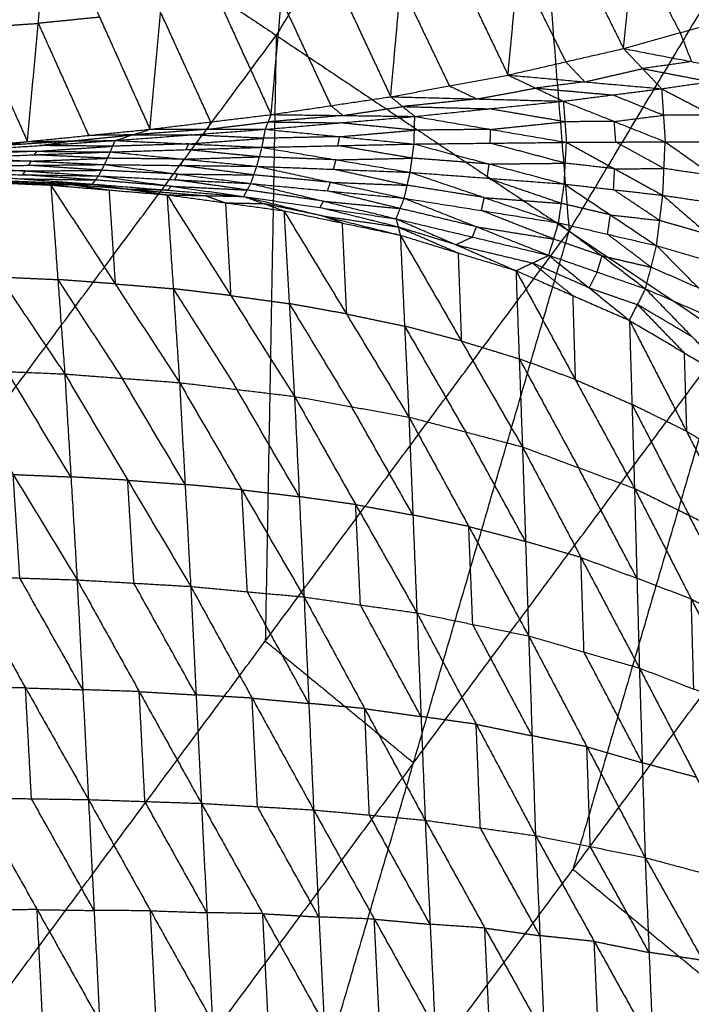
# Model space of a CAD drawing. Header units: millimetres. Extents: x -106 to 110, y -96 to 120.
# Tile 648 of 656: x 69.45 to 75.06, y -42.76 to -34.53. Entities that reach past the tile are written whole.
import ezdxf

# ---------------------------------------------------------------- set-up
doc = ezdxf.new("R2010")
doc.units = ezdxf.units.MM
doc.header["$MEASUREMENT"] = 0
doc.layers.add('Default', color=7, linetype='Continuous', true_color=0x000000)

msp = doc.modelspace()

# ---------------------------------------------------------------- linework, layer by layer
at = {"layer": 'Default'}
for points in [[(73.2298, -26.2144, 5.5886), (73.6345, -31.2575, 6.2709), (74.0392, -36.3005, 6.9532)], [(74.0392, -36.3005, 6.9532), (76.2303, -32.645, 6.9532), (78.4213, -28.9894, 6.9532)], [(73.6345, -31.2575, 6.2709), (72.6132, -32.9614, 6.2709), (71.5919, -34.6653, 6.2709)], [(69.1447, -33.0301, 5.5886), (71.5919, -34.6653, 6.2709), (74.0392, -36.3005, 6.9532)], [(74.4942, -34.7752, 3.9551), (74.5806, -33.902, 3.0251), (74.667, -33.0287, 2.0951)], [(73.5288, -34.9967, 3.7494), (73.6142, -34.0871, 2.7819), (73.6996, -33.1776, 1.8143)], [(73.6996, -33.1776, 1.8143), (74.0969, -33.9764, 2.8847), (74.4942, -34.7752, 3.9551)], [(72.5482, -35.1779, 3.5416), (72.6327, -34.2405, 2.5436), (72.7172, -33.3031, 1.5457)], [(72.7172, -33.3031, 1.5457), (73.123, -34.1499, 2.6475), (73.5288, -34.9967, 3.7494)], [(71.5489, -35.3269, 3.3331), (71.6351, -34.3683, 2.3122), (71.7213, -33.4097, 1.2914)], [(71.7213, -33.4097, 1.2914), (72.1348, -34.2938, 2.4165), (72.5482, -35.1779, 3.5416)], [(70.5365, -35.4496, 3.1269), (70.6248, -34.4748, 2.0898), (70.7131, -33.5, 1.0526)], [(70.7131, -33.5, 1.0526), (71.131, -34.4134, 2.1929), (71.5489, -35.3269, 3.3331)], [(69.5119, -35.5521, 2.9246), (69.6031, -34.5649, 1.8774), (69.6943, -33.5778, 0.8303)], [(69.6943, -33.5778, 0.8303), (70.1154, -34.5137, 1.9786), (70.5365, -35.4496, 3.1269)], [(68.6679, -33.6458, 0.6243), (69.0899, -34.5989, 1.7744), (69.5119, -35.5521, 2.9246)], [(74.5806, -33.902, 3.0251), (74.7739, -34.2723, 3.5404), (74.9672, -34.6426, 4.0558)], [(73.6142, -34.0871, 2.7819), (73.8129, -34.4865, 3.317), (74.0115, -34.886, 3.8522)], [(72.6327, -34.2405, 2.5436), (72.8356, -34.6639, 3.0946), (73.0385, -35.0873, 3.6455)], [(71.6351, -34.3683, 2.3122), (71.8418, -34.8103, 2.8748), (72.0485, -35.2524, 3.4373)], [(70.1154, -34.5137, 1.9786), (69.8593, -34.5393, 1.928), (69.6031, -34.5649, 1.8774)], [(70.6248, -34.4748, 2.0898), (70.8338, -34.9315, 2.6599), (71.0427, -35.3882, 3.23)], [(74.4942, -34.7752, 3.9551), (74.9672, -34.6426, 4.0558), (75.4402, -34.5101, 4.1564)], [(69.0899, -34.5989, 1.7744), (69.3465, -34.5819, 1.8259), (69.6031, -34.5649, 1.8774)], [(69.6031, -34.5649, 1.8774), (69.8137, -35.0329, 2.4516), (70.0242, -35.5009, 3.0257)], [(69.0531, -38.0885, 6.2709), (70.3225, -36.3769, 6.2709), (71.5919, -34.6653, 6.2709)], [(71.5919, -34.6653, 6.2709), (71.5462, -37.1945, 6.612), (71.5004, -39.7238, 6.9532)], [(74.9672, -34.6426, 4.0558), (75.0147, -34.7636, 3.9662), (75.0622, -34.8845, 3.8766)], [(73.5288, -34.9967, 3.7494), (74.0115, -34.886, 3.8522), (74.4942, -34.7752, 3.9551)], [(74.4942, -34.7752, 3.9551), (74.6532, -34.9429, 3.8204), (74.8121, -35.1107, 3.6857)], [(74.4942, -34.7752, 3.9551), (75.0622, -34.8845, 3.8766), (75.6302, -34.9938, 3.7981)], [(74.0115, -34.886, 3.8522), (74.091, -34.9698, 3.7849), (74.1705, -35.0537, 3.7175)], [(74.1705, -35.0537, 3.7175), (74.4118, -34.9983, 3.769), (74.6532, -34.9429, 3.8204)], [(75.0622, -34.8845, 3.8766), (74.8577, -34.9137, 3.8485), (74.6532, -34.9429, 3.8204)], [(74.6532, -34.9429, 3.8204), (74.9372, -34.9976, 3.7811), (75.2212, -35.0522, 3.7419)], [(72.5482, -35.1779, 3.5416), (73.0385, -35.0873, 3.6455), (73.5288, -34.9967, 3.7494)], [(73.5288, -34.9967, 3.7494), (73.7601, -35.1058, 3.659), (73.9913, -35.2148, 3.5686)], [(73.5288, -34.9967, 3.7494), (74.1705, -35.0537, 3.7175), (74.8121, -35.1107, 3.6857)], [(74.8121, -35.1107, 3.6857), (75.2212, -35.0522, 3.7419), (75.6302, -34.9938, 3.7981)], [(73.0385, -35.0873, 3.6455), (73.1541, -35.1418, 3.6003), (73.2698, -35.1964, 3.5551)], [(73.2698, -35.1964, 3.5551), (73.5149, -35.1511, 3.6071), (73.7601, -35.1058, 3.659)], [(74.1705, -35.0537, 3.7175), (73.9653, -35.0797, 3.6883), (73.7601, -35.1058, 3.659)], [(73.7601, -35.1058, 3.659), (74.0809, -35.1343, 3.6431), (74.4017, -35.1628, 3.6272)], [(73.9913, -35.2148, 3.5686), (74.4017, -35.1628, 3.6272), (74.8121, -35.1107, 3.6857)], [(74.8121, -35.1107, 3.6857), (74.8271, -35.3323, 3.6052), (74.842, -35.5539, 3.5247)], [(74.8121, -35.1107, 3.6857), (75.24, -35.3333, 3.6507), (75.6679, -35.5558, 3.6158)], [(71.5489, -35.3269, 3.3331), (72.0485, -35.2524, 3.4373), (72.5482, -35.1779, 3.5416)], [(72.5482, -35.1779, 3.5416), (72.6488, -35.2599, 3.464), (72.7495, -35.342, 3.3863)], [(72.5482, -35.1779, 3.5416), (73.2698, -35.1964, 3.5551), (73.9913, -35.2148, 3.5686)], [(74.8271, -35.3323, 3.6052), (74.6144, -35.2475, 3.6162), (74.4017, -35.1628, 3.6272)], [(72.0485, -35.2524, 3.4373), (72.0989, -35.2934, 3.3985), (72.1492, -35.3344, 3.3597)], [(72.1492, -35.3344, 3.3597), (72.399, -35.2972, 3.4118), (72.6488, -35.2599, 3.464)], [(73.2698, -35.1964, 3.5551), (72.9593, -35.2282, 3.5095), (72.6488, -35.2599, 3.464)], [(72.6488, -35.2599, 3.464), (73.0096, -35.2692, 3.4707), (73.3704, -35.2784, 3.4775)], [(72.7495, -35.342, 3.3863), (73.3704, -35.2784, 3.4775), (73.9913, -35.2148, 3.5686)], [(73.9913, -35.2148, 3.5686), (74.004, -35.3867, 3.4992), (74.0167, -35.5586, 3.4297)], [(73.9913, -35.2148, 3.5686), (74.4167, -35.3843, 3.5467), (74.842, -35.5539, 3.5247)], [(70.5365, -35.4496, 3.1269), (71.0427, -35.3882, 3.23), (71.5489, -35.3269, 3.3331)], [(71.5007, -35.4497, 3.1937), (71.5248, -35.3883, 3.2634), (71.5489, -35.3269, 3.3331)], [(71.5007, -35.4497, 3.1937), (72.1251, -35.3958, 3.29), (72.7495, -35.342, 3.3863)], [(72.1492, -35.3344, 3.3597), (71.837, -35.3614, 3.3116), (71.5248, -35.3883, 3.2634)], [(71.5489, -35.3269, 3.3331), (72.1492, -35.3344, 3.3597), (72.7495, -35.342, 3.3863)], [(72.7433, -35.5726, 3.2761), (72.7464, -35.4573, 3.3312), (72.7495, -35.342, 3.3863)], [(72.7495, -35.342, 3.3863), (73.3831, -35.4503, 3.408), (74.0167, -35.5586, 3.4297)], [(74.004, -35.3867, 3.4992), (73.6872, -35.3326, 3.4883), (73.3704, -35.2784, 3.4775)], [(74.4167, -35.3843, 3.5467), (74.6219, -35.3583, 3.576), (74.8271, -35.3323, 3.6052)], [(75.24, -35.3333, 3.6507), (75.0335, -35.3328, 3.628), (74.8271, -35.3323, 3.6052)], [(71.0427, -35.3882, 3.23), (71.0307, -35.4189, 3.1951), (71.0186, -35.4496, 3.1603)], [(71.0186, -35.4496, 3.1603), (71.2717, -35.4189, 3.2119), (71.5248, -35.3883, 3.2634)], [(71.5248, -35.3883, 3.2634), (71.825, -35.392, 3.2767), (72.1251, -35.3958, 3.29)], [(72.7464, -35.4573, 3.3312), (72.4358, -35.4266, 3.3106), (72.1251, -35.3958, 3.29)], [(73.3831, -35.4503, 3.408), (73.6936, -35.4185, 3.4536), (74.004, -35.3867, 3.4992)], [(74.4167, -35.3843, 3.5467), (74.2104, -35.3855, 3.5229), (74.004, -35.3867, 3.4992)], [(74.4294, -35.5563, 3.4772), (74.423, -35.4703, 3.512), (74.4167, -35.3843, 3.5467)], [(69.5119, -35.5521, 2.9246), (70.0242, -35.5009, 3.0257), (70.5365, -35.4496, 3.1269)], [(69.8783, -35.5478, 2.9582), (70.1345, -35.5221, 3.0088), (70.3906, -35.4965, 3.0593)], [(70.3906, -35.4965, 3.0593), (70.2074, -35.4987, 3.0425), (70.0242, -35.5009, 3.0257)], [(70.2447, -35.5434, 2.9918), (70.3906, -35.4965, 3.0593), (70.5365, -35.4496, 3.1269)], [(70.2447, -35.5434, 2.9918), (70.8727, -35.4965, 3.0928), (71.5007, -35.4497, 3.1937)], [(71.0186, -35.4496, 3.1603), (70.7046, -35.4731, 3.1098), (70.3906, -35.4965, 3.0593)], [(70.3906, -35.4965, 3.0593), (70.6317, -35.4965, 3.076), (70.8727, -35.4965, 3.0928)], [(70.5365, -35.4496, 3.1269), (71.0186, -35.4496, 3.1603), (71.5007, -35.4497, 3.1937)], [(71.4867, -35.525, 3.1522), (71.1797, -35.5108, 3.1225), (70.8727, -35.4965, 3.0928)], [(71.4726, -35.6003, 3.1107), (71.4867, -35.525, 3.1522), (71.5007, -35.4497, 3.1937)], [(72.122, -35.5112, 3.2349), (71.8043, -35.5181, 3.1936), (71.4867, -35.525, 3.1522)], [(71.5007, -35.4497, 3.1937), (72.122, -35.5112, 3.2349), (72.7433, -35.5726, 3.2761)], [(72.108, -35.5865, 3.1934), (72.115, -35.5488, 3.2142), (72.122, -35.5112, 3.2349)], [(72.122, -35.5112, 3.2349), (72.4342, -35.4842, 3.2831), (72.7464, -35.4573, 3.3312)], [(73.3831, -35.4503, 3.408), (73.0648, -35.4538, 3.3696), (72.7464, -35.4573, 3.3312)], [(73.38, -35.5656, 3.3529), (73.3816, -35.508, 3.3805), (73.3831, -35.4503, 3.408)], [(68.4808, -35.6393, 2.7288), (68.9964, -35.5957, 2.8267), (69.5119, -35.5521, 2.9246)], [(68.9804, -35.6277, 2.7825), (69.6126, -35.5856, 2.8872), (70.2447, -35.5434, 2.9918)], [(68.9804, -35.6277, 2.7825), (69.2462, -35.5899, 2.8536), (69.5119, -35.5521, 2.9246)], [(69.8783, -35.5478, 2.9582), (69.5622, -35.5688, 2.9059), (69.2462, -35.5899, 2.8536)], [(69.5119, -35.5521, 2.9246), (69.8783, -35.5478, 2.9582), (70.2447, -35.5434, 2.9918)], [(69.5926, -35.6334, 2.8574), (69.9087, -35.6123, 2.9097), (70.2248, -35.5912, 2.962)], [(69.6126, -35.5856, 2.8872), (69.7454, -35.5667, 2.9227), (69.8783, -35.5478, 2.9582)], [(70.2248, -35.5912, 2.962), (69.9187, -35.5884, 2.9246), (69.6126, -35.5856, 2.8872)], [(70.2048, -35.6391, 2.9322), (70.2248, -35.5912, 2.962), (70.2447, -35.5434, 2.9918)], [(70.2048, -35.6391, 2.9322), (70.8387, -35.6197, 3.0214), (71.4726, -35.6003, 3.1107)], [(70.8587, -35.5719, 3.0513), (70.5417, -35.5816, 3.0066), (70.2248, -35.5912, 2.962)], [(70.2447, -35.5434, 2.9918), (70.8587, -35.5719, 3.0513), (71.4726, -35.6003, 3.1107)], [(70.8387, -35.6197, 3.0214), (70.8487, -35.5958, 3.0363), (70.8587, -35.5719, 3.0513)], [(70.8587, -35.5719, 3.0513), (71.1727, -35.5484, 3.1017), (71.4867, -35.525, 3.1522)], [(71.4295, -35.7588, 3.1026), (71.4511, -35.6796, 3.1067), (71.4726, -35.6003, 3.1107)], [(71.4726, -35.6003, 3.1107), (72.108, -35.5865, 3.1934), (72.7433, -35.5726, 3.2761)], [(71.4726, -35.6003, 3.1107), (72.0916, -35.7046, 3.1911), (72.7105, -35.8089, 3.2715)], [(72.7269, -35.6908, 3.2738), (72.4174, -35.6386, 3.2336), (72.108, -35.5865, 3.1934)], [(72.7105, -35.8089, 3.2715), (72.7269, -35.6908, 3.2738), (72.7433, -35.5726, 3.2761)], [(72.7433, -35.5726, 3.2761), (73.38, -35.5656, 3.3529), (74.0167, -35.5586, 3.4297)], [(72.7433, -35.5726, 3.2761), (73.371, -35.7397, 3.3549), (73.9987, -35.9068, 3.4336)], [(74.0077, -35.7327, 3.4317), (73.6939, -35.6492, 3.3923), (73.38, -35.5656, 3.3529)], [(73.9987, -35.9068, 3.4336), (74.0077, -35.7327, 3.4317), (74.0167, -35.5586, 3.4297)], [(74.0167, -35.5586, 3.4297), (74.4294, -35.5563, 3.4772), (74.842, -35.5539, 3.5247)], [(74.0167, -35.5586, 3.4297), (74.4196, -35.7798, 3.4827), (74.8225, -36.0009, 3.5356)], [(74.8322, -35.7774, 3.5302), (74.6308, -35.6668, 3.5037), (74.4294, -35.5563, 3.4772)], [(74.8225, -36.0009, 3.5356), (74.8322, -35.7774, 3.5302), (74.842, -35.5539, 3.5247)], [(74.842, -35.5539, 3.5247), (75.2438, -35.8377, 3.5805), (75.6455, -36.1215, 3.6362)], [(74.842, -35.5539, 3.5247), (75.2549, -35.5548, 3.5703), (75.6679, -35.5558, 3.6158)], [(68.9345, -35.6867, 2.7405), (69.5696, -35.6629, 2.8363), (70.2048, -35.6391, 2.9322)], [(68.9345, -35.6867, 2.7405), (69.5458, -35.7156, 2.832), (70.1571, -35.7445, 2.9236)], [(69.5926, -35.6334, 2.8574), (69.275, -35.6453, 2.8094), (68.9574, -35.6572, 2.7615)], [(68.9804, -35.6277, 2.7825), (69.5926, -35.6334, 2.8574), (70.2048, -35.6391, 2.9322)], [(69.5696, -35.6629, 2.8363), (69.5811, -35.6481, 2.8468), (69.5926, -35.6334, 2.8574)], [(70.1809, -35.6918, 2.9279), (69.8753, -35.6773, 2.8821), (69.5696, -35.6629, 2.8363)], [(70.1571, -35.7445, 2.9236), (70.1809, -35.6918, 2.9279), (70.2048, -35.6391, 2.9322)], [(70.2048, -35.6391, 2.9322), (70.8172, -35.699, 3.0174), (71.4295, -35.7588, 3.1026)], [(70.8172, -35.699, 3.0174), (71.1341, -35.6893, 3.062), (71.4511, -35.6796, 3.1067)], [(71.4511, -35.6796, 3.1067), (71.1449, -35.6496, 3.0641), (70.8387, -35.6197, 3.0214)], [(72.0916, -35.7046, 3.1911), (71.7713, -35.6921, 3.1489), (71.4511, -35.6796, 3.1067)], [(68.8857, -35.7563, 2.7324), (69.5214, -35.7504, 2.828), (70.1571, -35.7445, 2.9236)], [(68.8857, -35.7563, 2.7324), (69.4964, -35.798, 2.8401), (70.1071, -35.8396, 2.9479)], [(69.5458, -35.7156, 2.832), (69.2279, -35.7185, 2.7842), (68.9101, -35.7215, 2.7364)], [(69.5214, -35.7504, 2.828), (69.5336, -35.733, 2.83), (69.5458, -35.7156, 2.832)], [(70.1321, -35.792, 2.9357), (69.8267, -35.7712, 2.8819), (69.5214, -35.7504, 2.828)], [(69.5458, -35.7156, 2.832), (69.8634, -35.7037, 2.8799), (70.1809, -35.6918, 2.9279)], [(70.1071, -35.8396, 2.9479), (70.1321, -35.792, 2.9357), (70.1571, -35.7445, 2.9236)], [(70.1571, -35.7445, 2.9236), (70.7681, -35.8235, 3.0344), (71.3792, -35.9026, 3.1453)], [(70.1571, -35.7445, 2.9236), (70.7933, -35.7517, 3.0131), (71.4295, -35.7588, 3.1026)], [(70.8172, -35.699, 3.0174), (70.4991, -35.6954, 2.9726), (70.1809, -35.6918, 2.9279)], [(70.7933, -35.7517, 3.0131), (70.8052, -35.7253, 3.0152), (70.8172, -35.699, 3.0174)], [(71.4044, -35.8307, 3.1239), (71.0988, -35.7912, 3.0685), (70.7933, -35.7517, 3.0131)], [(71.3792, -35.9026, 3.1453), (71.4044, -35.8307, 3.1239), (71.4295, -35.7588, 3.1026)], [(71.4295, -35.7588, 3.1026), (72.0455, -35.8922, 3.2217), (72.6615, -36.0255, 3.3409)], [(71.4295, -35.7588, 3.1026), (72.07, -35.7839, 3.1871), (72.7105, -35.8089, 3.2715)], [(72.07, -35.7839, 3.1871), (72.0808, -35.7442, 3.1891), (72.0916, -35.7046, 3.1911)], [(72.0916, -35.7046, 3.1911), (72.4093, -35.6977, 3.2324), (72.7269, -35.6908, 3.2738)], [(73.371, -35.7397, 3.3549), (73.049, -35.7152, 3.3143), (72.7269, -35.6908, 3.2738)], [(73.3546, -35.8578, 3.3526), (73.3628, -35.7988, 3.3537), (73.371, -35.7397, 3.3549)], [(73.371, -35.7397, 3.3549), (73.6894, -35.7362, 3.3933), (74.0077, -35.7327, 3.4317)], [(74.4196, -35.7798, 3.4827), (74.2137, -35.7562, 3.4572), (74.0077, -35.7327, 3.4317)], [(68.8381, -35.819, 2.745), (69.4462, -35.8629, 2.877), (70.0544, -35.9067, 3.009)], [(68.8381, -35.819, 2.745), (69.4726, -35.8293, 2.8464), (70.1071, -35.8396, 2.9479)], [(69.4964, -35.798, 2.8401), (69.1792, -35.7928, 2.7894), (68.8619, -35.7877, 2.7387)], [(69.4726, -35.8293, 2.8464), (69.4845, -35.8136, 2.8433), (69.4964, -35.798, 2.8401)], [(70.0807, -35.8732, 2.9785), (69.7767, -35.8512, 2.9125), (69.4726, -35.8293, 2.8464)], [(69.4964, -35.798, 2.8401), (69.8143, -35.795, 2.8879), (70.1321, -35.792, 2.9357)], [(70.0544, -35.9067, 3.009), (70.0807, -35.8732, 2.9785), (70.1071, -35.8396, 2.9479)], [(70.1071, -35.8396, 2.9479), (70.7137, -35.9251, 3.0967), (71.3202, -36.0106, 3.2455)], [(70.1071, -35.8396, 2.9479), (70.7432, -35.8711, 3.0466), (71.3792, -35.9026, 3.1453)], [(70.7681, -35.8235, 3.0344), (70.4501, -35.8078, 2.9851), (70.1321, -35.792, 2.9357)], [(70.7432, -35.8711, 3.0466), (70.7557, -35.8473, 3.0405), (70.7681, -35.8235, 3.0344)], [(70.7681, -35.8235, 3.0344), (71.0863, -35.8271, 3.0792), (71.4044, -35.8307, 3.1239)], [(72.0455, -35.8922, 3.2217), (71.7249, -35.8614, 3.1728), (71.4044, -35.8307, 3.1239)], [(72.686, -35.9172, 3.3062), (72.378, -35.8505, 3.2466), (72.07, -35.7839, 3.1871)], [(72.6615, -36.0255, 3.3409), (72.686, -35.9172, 3.3062), (72.7105, -35.8089, 3.2715)], [(72.7105, -35.8089, 3.2715), (73.3307, -36.02, 3.4057), (73.9509, -36.2311, 3.54)], [(72.7105, -35.8089, 3.2715), (73.3546, -35.8578, 3.3526), (73.9987, -35.9068, 3.4336)], [(74.4106, -35.9538, 3.4846), (74.4151, -35.8668, 3.4836), (74.4196, -35.7798, 3.4827)], [(74.4196, -35.7798, 3.4827), (74.6259, -35.7786, 3.5064), (74.8322, -35.7774, 3.5302)], [(75.2438, -35.8377, 3.5805), (75.038, -35.8075, 3.5553), (74.8322, -35.7774, 3.5302)], [(68.7334, -35.8729, 2.8114), (69.2209, -35.8945, 2.9149), (69.7085, -35.9162, 3.0184)], [(68.7334, -35.8729, 2.8114), (69.2789, -36.6831, 2.4086), (69.8245, -37.4934, 2.0058)], [(68.7914, -35.8601, 2.7801), (69.2499, -35.8882, 2.8993), (69.7085, -35.9162, 3.0184)], [(68.7914, -35.8601, 2.7801), (69.4229, -35.8834, 2.8946), (70.0544, -35.9067, 3.009)], [(69.2499, -35.8882, 2.8993), (69.5657, -35.8998, 2.9565), (69.8814, -35.9115, 3.0137)], [(69.4462, -35.8629, 2.877), (69.7635, -35.868, 2.9277), (70.0807, -35.8732, 2.9785)], [(69.7085, -35.9162, 3.0184), (69.8814, -35.9115, 3.0137), (70.0544, -35.9067, 3.009)], [(69.7085, -35.9162, 3.0184), (69.7665, -36.7048, 2.5121), (69.8245, -37.4934, 2.0058)], [(69.7085, -35.9162, 3.0184), (70.1937, -35.9566, 3.1294), (70.679, -35.997, 3.2404)], [(69.7085, -35.9162, 3.0184), (70.2459, -36.7408, 2.6389), (70.7833, -37.5653, 2.2593)], [(69.8814, -35.9115, 3.0137), (70.0376, -35.934, 3.0716), (70.1937, -35.9566, 3.1294)], [(70.3667, -35.9519, 3.1247), (70.124, -35.9317, 3.0692), (69.8814, -35.9115, 3.0137)], [(70.0544, -35.9067, 3.009), (70.3667, -35.9519, 3.1247), (70.679, -35.997, 3.2404)], [(70.0544, -35.9067, 3.009), (70.6873, -35.9586, 3.1273), (71.3202, -36.0106, 3.2455)], [(70.7137, -35.9251, 3.0967), (70.3972, -35.8991, 3.0376), (70.0807, -35.8732, 2.9785)], [(70.6873, -35.9586, 3.1273), (70.7005, -35.9419, 3.112), (70.7137, -35.9251, 3.0967)], [(70.7137, -35.9251, 3.0967), (71.0317, -35.9408, 3.146), (71.3497, -35.9566, 3.1954)], [(71.3497, -35.9566, 3.1954), (71.0464, -35.9138, 3.121), (70.7432, -35.8711, 3.0466)], [(71.3202, -36.0106, 3.2455), (71.3497, -35.9566, 3.1954), (71.3792, -35.9026, 3.1453)], [(71.3792, -35.9026, 3.1453), (71.9864, -36.0501, 3.3201), (72.5936, -36.1975, 3.4948)], [(71.3792, -35.9026, 3.1453), (72.0203, -35.9641, 3.2431), (72.6615, -36.0255, 3.3409)], [(72.0203, -35.9641, 3.2431), (72.0329, -35.9281, 3.2324), (72.0455, -35.8922, 3.2217)], [(72.0455, -35.8922, 3.2217), (72.3658, -35.9047, 3.264), (72.686, -35.9172, 3.3062)], [(73.3307, -36.02, 3.4057), (73.0084, -35.9686, 3.3559), (72.686, -35.9172, 3.3062)], [(73.9748, -36.0689, 3.4868), (73.6647, -35.9634, 3.4197), (73.3546, -35.8578, 3.3526)], [(73.9509, -36.2311, 3.54), (73.9748, -36.0689, 3.4868), (73.9987, -35.9068, 3.4336)], [(73.9987, -35.9068, 3.4336), (74.3842, -36.1641, 3.5524), (74.7697, -36.4214, 3.6712)], [(73.9987, -35.9068, 3.4336), (74.4106, -35.9538, 3.4846), (74.8225, -36.0009, 3.5356)], [(70.1937, -35.9566, 3.1294), (70.2198, -36.3487, 2.8841), (70.2459, -36.7408, 2.6389)], [(70.3667, -35.9519, 3.1247), (70.6832, -35.9778, 3.1838), (70.9996, -36.0038, 3.243)], [(70.6873, -35.9586, 3.1273), (70.527, -35.9553, 3.126), (70.3667, -35.9519, 3.1247)], [(70.679, -35.997, 3.2404), (70.7312, -36.7811, 2.7499), (70.7833, -37.5653, 2.2593)], [(70.679, -35.997, 3.2404), (70.9996, -36.0038, 3.243), (71.3202, -36.0106, 3.2455)], [(70.679, -35.997, 3.2404), (71.1675, -36.0637, 3.3616), (71.6559, -36.1304, 3.4828)], [(70.679, -35.997, 3.2404), (71.2115, -36.8387, 2.8892), (71.7441, -37.6804, 2.5379)], [(70.9996, -36.0038, 3.243), (71.0835, -36.0337, 3.3023), (71.1675, -36.0637, 3.3616)], [(71.3202, -36.0106, 3.2455), (71.4881, -36.0705, 3.3641), (71.6559, -36.1304, 3.4828)], [(71.3202, -36.0106, 3.2455), (71.9569, -36.104, 3.3702), (72.5936, -36.1975, 3.4948)], [(71.3202, -36.0106, 3.2455), (71.9742, -36.1722, 3.4961), (72.6283, -36.3338, 3.7467)], [(71.9864, -36.0501, 3.3201), (71.6681, -36.0033, 3.2577), (71.3497, -35.9566, 3.1954)], [(72.6275, -36.1115, 3.4179), (72.3239, -36.0378, 3.3305), (72.0203, -35.9641, 3.2431)], [(74.7961, -36.2111, 3.6034), (74.6033, -36.0825, 3.544), (74.4106, -35.9538, 3.4846)], [(74.7697, -36.4214, 3.6712), (74.7961, -36.2111, 3.6034), (74.8225, -36.0009, 3.5356)], [(74.8225, -36.0009, 3.5356), (75.2024, -36.3294, 3.6704), (75.5824, -36.658, 3.8052)], [(74.8225, -36.0009, 3.5356), (75.234, -36.0612, 3.5859), (75.6455, -36.1215, 3.6362)], [(71.1675, -36.0637, 3.3616), (71.3278, -36.0671, 3.3629), (71.4881, -36.0705, 3.3641)], [(71.1675, -36.0637, 3.3616), (71.1895, -36.4512, 3.1254), (71.2115, -36.8387, 2.8892)], [(71.9742, -36.1722, 3.4961), (71.7312, -36.1213, 3.4301), (71.4881, -36.0705, 3.3641)], [(71.9569, -36.104, 3.3702), (71.9717, -36.0771, 3.3451), (71.9864, -36.0501, 3.3201)], [(71.9864, -36.0501, 3.3201), (72.307, -36.0808, 3.369), (72.6275, -36.1115, 3.4179)], [(72.5936, -36.1975, 3.4948), (72.6275, -36.1115, 3.4179), (72.6615, -36.0255, 3.3409)], [(72.6615, -36.0255, 3.3409), (73.2653, -36.2637, 3.5524), (73.8692, -36.5019, 3.7639)], [(72.6615, -36.0255, 3.3409), (73.3062, -36.1283, 3.4404), (73.9509, -36.2311, 3.54)], [(73.3062, -36.1283, 3.4404), (73.3184, -36.0742, 3.4231), (73.3307, -36.02, 3.4057)], [(73.3307, -36.02, 3.4057), (73.6527, -36.0445, 3.4463), (73.9748, -36.0689, 3.4868)], [(74.3842, -36.1641, 3.5524), (74.1795, -36.1165, 3.5196), (73.9748, -36.0689, 3.4868)], [(71.6559, -36.1304, 3.4828), (71.7, -36.9054, 3.0103), (71.7441, -37.6804, 2.5379)], [(71.6559, -36.1304, 3.4828), (72.1421, -36.2321, 3.6148), (72.6283, -36.3338, 3.7467)], [(71.6559, -36.1304, 3.4828), (72.1781, -36.9918, 3.1629), (72.7004, -37.8531, 2.843)], [(72.6109, -36.2656, 3.6208), (72.2839, -36.1848, 3.4955), (71.9569, -36.104, 3.3702)], [(72.1421, -36.2321, 3.6148), (72.0582, -36.2021, 3.5554), (71.9742, -36.1722, 3.4961)], [(71.9742, -36.1722, 3.4961), (72.2926, -36.2189, 3.5585), (72.6109, -36.2656, 3.6208)], [(73.2653, -36.2637, 3.5524), (72.9464, -36.1876, 3.4851), (72.6275, -36.1115, 3.4179)], [(73.91, -36.3665, 3.6519), (73.6081, -36.2474, 3.5462), (73.3062, -36.1283, 3.4404)], [(74.3603, -36.3262, 3.6056), (74.3722, -36.2452, 3.579), (74.3842, -36.1641, 3.5524)], [(74.3842, -36.1641, 3.5524), (74.5901, -36.1876, 3.5779), (74.7961, -36.2111, 3.6034)], [(72.1421, -36.2321, 3.6148), (72.1601, -36.6119, 3.3888), (72.1781, -36.9918, 3.1629)], [(72.5936, -36.1975, 3.4948), (72.6109, -36.2656, 3.6208), (72.6283, -36.3338, 3.7467)], [(72.5936, -36.1975, 3.4948), (73.0943, -36.4139, 3.7659), (73.595, -36.6303, 4.0369)], [(72.5936, -36.1975, 3.4948), (73.2314, -36.3497, 3.6294), (73.8692, -36.5019, 3.7639)], [(73.2314, -36.3497, 3.6294), (73.2484, -36.3067, 3.5909), (73.2653, -36.2637, 3.5524)], [(73.2653, -36.2637, 3.5524), (73.5877, -36.3151, 3.6021), (73.91, -36.3665, 3.6519)], [(73.8692, -36.5019, 3.7639), (73.91, -36.3665, 3.6519), (73.9509, -36.2311, 3.54)], [(73.9509, -36.2311, 3.54), (74.3146, -36.5066, 3.745), (74.6784, -36.7822, 3.9501)], [(73.9509, -36.2311, 3.54), (74.3603, -36.3262, 3.6056), (74.7697, -36.4214, 3.6712)], [(75.2024, -36.3294, 3.6704), (74.9993, -36.2703, 3.6369), (74.7961, -36.2111, 3.6034)], [(68.9615, -43.147, 6.9532), (71.5004, -39.7238, 6.9532), (74.0392, -36.3005, 6.9532)], [(71.4392, -45.1803, 7.9444), (72.7392, -40.7404, 7.4488), (74.0392, -36.3005, 6.9532)], [(72.6109, -36.2656, 3.6208), (72.8613, -36.3739, 3.7563), (73.1116, -36.4821, 3.8918)], [(73.0943, -36.4139, 3.7659), (72.8526, -36.3398, 3.6933), (72.6109, -36.2656, 3.6208)], [(72.6283, -36.3338, 3.7467), (72.6643, -37.0934, 3.2949), (72.7004, -37.8531, 2.843)], [(72.6283, -36.3338, 3.7467), (73.1116, -36.4821, 3.8918), (73.595, -36.6303, 4.0369)], [(72.6283, -36.3338, 3.7467), (73.1388, -37.218, 3.4622), (73.6493, -38.1023, 3.1777)], [(74.0392, -36.3005, 6.9532), (75.3717, -37.1909, 7.4488), (76.7043, -38.0813, 7.9444)], [(74.724, -36.6018, 3.8106), (74.5422, -36.464, 3.7081), (74.3603, -36.3262, 3.6056)], [(73.2314, -36.3497, 3.6294), (73.1629, -36.3818, 3.6976), (73.0943, -36.4139, 3.7659)], [(73.0943, -36.4139, 3.7659), (73.4132, -36.49, 3.8332), (73.7321, -36.5661, 3.9004)], [(74.3146, -36.5066, 3.745), (74.1123, -36.4366, 3.6985), (73.91, -36.3665, 3.6519)], [(74.6784, -36.7822, 3.9501), (74.724, -36.6018, 3.8106), (74.7697, -36.4214, 3.6712)], [(74.7697, -36.4214, 3.6712), (75.1207, -36.7748, 3.9081), (75.4717, -37.1283, 4.1451)], [(74.7697, -36.4214, 3.6712), (75.1761, -36.5397, 3.7382), (75.5824, -36.658, 3.8052)], [(73.1116, -36.4821, 3.8918), (73.1252, -36.8501, 3.677), (73.1388, -37.218, 3.4622)], [(73.595, -36.6303, 4.0369), (73.7321, -36.5661, 3.9004), (73.8692, -36.5019, 3.7639)], [(73.8692, -36.5019, 3.7639), (74.2064, -36.7739, 4.06), (74.5436, -37.0459, 4.3561)], [(73.8692, -36.5019, 3.7639), (74.2738, -36.642, 3.857), (74.6784, -36.7822, 3.9501)], [(74.2738, -36.642, 3.857), (74.2942, -36.5743, 3.801), (74.3146, -36.5066, 3.745)], [(74.3146, -36.5066, 3.745), (74.5193, -36.5542, 3.7778), (74.724, -36.6018, 3.8106)], [(73.7321, -36.5661, 3.9004), (73.9007, -36.7021, 4.0485), (74.0693, -36.8381, 4.1965)], [(74.2064, -36.7739, 4.06), (73.9693, -36.67, 3.9802), (73.7321, -36.5661, 3.9004)], [(73.595, -36.6303, 4.0369), (73.6222, -37.3663, 3.6073), (73.6493, -38.1023, 3.1777)], [(73.595, -36.6303, 4.0369), (74.0693, -36.8381, 4.1965), (74.5436, -37.0459, 4.3561)], [(73.595, -36.6303, 4.0369), (74.0903, -37.5396, 3.7914), (74.5856, -38.4489, 3.5458)], [(74.2738, -36.642, 3.857), (74.2401, -36.708, 3.9585), (74.2064, -36.7739, 4.06)], [(75.1207, -36.7748, 3.9081), (74.9224, -36.6883, 3.8594), (74.724, -36.6018, 3.8106)], [(69.2789, -36.6831, 2.4086), (69.5227, -36.6939, 2.4603), (69.7665, -36.7048, 2.5121)], [(69.7665, -36.7048, 2.5121), (70.0352, -37.1171, 2.3223), (70.3039, -37.5293, 2.1325)], [(70.2459, -36.7408, 2.6389), (70.0062, -36.7228, 2.5755), (69.7665, -36.7048, 2.5121)], [(70.2459, -36.7408, 2.6389), (70.4885, -36.7609, 2.6944), (70.7312, -36.7811, 2.7499)], [(70.7312, -36.7811, 2.7499), (70.9974, -37.202, 2.5742), (71.2637, -37.6228, 2.3986)], [(71.2115, -36.8387, 2.8892), (70.9713, -36.8099, 2.8195), (70.7312, -36.7811, 2.7499)], [(71.2115, -36.8387, 2.8892), (71.4558, -36.8721, 2.9498), (71.7, -36.9054, 3.0103)], [(74.0693, -36.8381, 4.1965), (74.0798, -37.1889, 3.994), (74.0903, -37.5396, 3.7914)], [(74.2064, -36.7739, 4.06), (74.4087, -36.844, 4.1066), (74.611, -36.9141, 4.1531)], [(74.5436, -37.0459, 4.3561), (74.611, -36.9141, 4.1531), (74.6784, -36.7822, 3.9501)], [(74.6784, -36.7822, 3.9501), (75.0681, -37.1838, 4.3263), (75.4577, -37.5854, 4.7025)], [(74.6784, -36.7822, 3.9501), (75.0751, -36.9552, 4.0476), (75.4717, -37.1283, 4.1451)], [(71.7, -36.9054, 3.0103), (71.9611, -37.3361, 2.8504), (72.2222, -37.7668, 2.6904)], [(72.1781, -36.9918, 3.1629), (71.9391, -36.9486, 3.0866), (71.7, -36.9054, 3.0103)], [(74.611, -36.9141, 4.1531), (74.8058, -37.1149, 4.3412), (75.0007, -37.3157, 4.5293)], [(75.0681, -37.1838, 4.3263), (74.8395, -37.0489, 4.2397), (74.611, -36.9141, 4.1531)], [(72.1781, -36.9918, 3.1629), (72.4212, -37.0426, 3.2289), (72.6643, -37.0934, 3.2949)], [(74.5436, -37.0459, 4.3561), (74.5646, -37.7474, 3.951), (74.5856, -38.4489, 3.5458)], [(74.5436, -37.0459, 4.3561), (75.0007, -37.3157, 4.5293), (75.4577, -37.5854, 4.7025)], [(74.5436, -37.0459, 4.3561), (75.0204, -37.9719, 4.1513), (75.4972, -38.8978, 3.9465)], [(72.6643, -37.0934, 3.2949), (72.9196, -37.5356, 3.1526), (73.1749, -37.9777, 3.0103)], [(73.1388, -37.218, 3.4622), (72.9016, -37.1557, 3.3785), (72.6643, -37.0934, 3.2949)], [(72.7392, -40.7404, 7.4488), (74.0555, -38.9657, 7.4488), (75.3717, -37.1909, 7.4488)], [(73.1388, -37.218, 3.4622), (73.3805, -37.2922, 3.5348), (73.6222, -37.3663, 3.6073)], [(75.3717, -37.1909, 7.4488), (74.7217, -39.4109, 7.6966), (74.0717, -41.6308, 7.9444)], [(75.0007, -37.3157, 4.5293), (75.0105, -37.6438, 4.3403), (75.0204, -37.9719, 4.1513)], [(73.6222, -37.3663, 3.6073), (73.8698, -37.821, 3.4845), (74.1175, -38.2756, 3.3617)], [(74.0903, -37.5396, 3.7914), (73.8562, -37.453, 3.6993), (73.6222, -37.3663, 3.6073)], [(68.8597, -37.4524, 1.7726), (69.3421, -37.4729, 1.8892), (69.8245, -37.4934, 2.0058)], [(68.8597, -37.4524, 1.7726), (69.3936, -38.3326, 1.5527), (69.9274, -39.2128, 1.3328)], [(69.876, -38.3531, 1.6693), (69.6091, -37.913, 1.7792), (69.3421, -37.4729, 1.8892)], [(69.8245, -37.4934, 2.0058), (69.876, -38.3531, 1.6693), (69.9274, -39.2128, 1.3328)], [(69.8245, -37.4934, 2.0058), (70.3039, -37.5293, 2.1325), (70.7833, -37.5653, 2.2593)], [(69.8245, -37.4934, 2.0058), (70.3507, -38.3805, 1.8071), (70.8768, -39.2676, 1.6084)], [(70.83, -38.4164, 1.9339), (70.567, -37.9729, 2.0332), (70.3039, -37.5293, 2.1325)], [(70.7833, -37.5653, 2.2593), (70.83, -38.4164, 1.9339), (70.8768, -39.2676, 1.6084)], [(70.7833, -37.5653, 2.2593), (71.2637, -37.6228, 2.3986), (71.7441, -37.6804, 2.5379)], [(70.7833, -37.5653, 2.2593), (71.3038, -38.4605, 2.0856), (71.8243, -39.3557, 1.912)], [(74.0903, -37.5396, 3.7914), (74.3274, -37.6435, 3.8712), (74.5646, -37.7474, 3.951)], [(71.7842, -38.518, 2.2249), (71.5239, -38.0704, 2.3118), (71.2637, -37.6228, 2.3986)], [(71.7441, -37.6804, 2.5379), (71.7842, -38.518, 2.2249), (71.8243, -39.3557, 1.912)], [(71.7441, -37.6804, 2.5379), (72.2222, -37.7668, 2.6904), (72.7004, -37.8531, 2.843)], [(71.7441, -37.6804, 2.5379), (72.2556, -38.5845, 2.3915), (72.7672, -39.4886, 2.2452)], [(72.7338, -38.6709, 2.5441), (72.478, -38.2188, 2.6173), (72.2222, -37.7668, 2.6904)], [(74.5646, -37.7474, 3.951), (74.803, -38.2104, 3.8486), (75.0414, -38.6734, 3.7462)], [(75.0204, -37.9719, 4.1513), (74.7925, -37.8596, 4.0512), (74.5646, -37.7474, 3.951)], [(72.7004, -37.8531, 2.843), (72.7338, -38.6709, 2.5441), (72.7672, -39.4886, 2.2452)], [(72.7004, -37.8531, 2.843), (73.1749, -37.9777, 3.0103), (73.6493, -38.1023, 3.1777)], [(72.7004, -37.8531, 2.843), (73.2007, -38.7671, 2.7263), (73.7011, -39.6812, 2.6096)], [(73.6752, -38.8917, 2.8936), (73.425, -38.4347, 2.952), (73.1749, -37.9777, 3.0103)], [(75.0204, -37.9719, 4.1513), (75.2489, -38.1067, 4.2379), (75.4775, -38.2416, 4.3245)], [(71.4392, -45.1803, 7.9444), (74.0717, -41.6308, 7.9444), (76.7043, -38.0813, 7.9444)], [(73.6493, -38.1023, 3.1777), (73.6752, -38.8917, 2.8936), (73.7011, -39.6812, 2.6096)], [(73.6493, -38.1023, 3.1777), (74.1175, -38.2756, 3.3617), (74.5856, -38.4489, 3.5458)], [(73.6493, -38.1023, 3.1777), (74.138, -39.0259, 3.0938), (74.6266, -39.9496, 3.01)], [(73.9594, -47.2486, 9.1165), (75.3318, -42.6649, 8.5305), (76.7043, -38.0813, 7.9444)], [(74.6061, -39.1992, 3.2779), (74.3618, -38.7374, 3.3198), (74.1175, -38.2756, 3.3617)], [(69.449, -39.1975, 1.207), (69.4213, -38.765, 1.3798), (69.3936, -38.3326, 1.5527)], [(69.3936, -38.3326, 1.5527), (69.6348, -38.3428, 1.611), (69.876, -38.3531, 1.6693)], [(70.3507, -38.3805, 1.8071), (70.1133, -38.3668, 1.7382), (69.876, -38.3531, 1.6693)], [(70.4021, -39.2402, 1.4706), (70.3764, -38.8103, 1.6389), (70.3507, -38.3805, 1.8071)], [(70.3507, -38.3805, 1.8071), (70.5903, -38.3984, 1.8705), (70.83, -38.4164, 1.9339)], [(71.3038, -38.4605, 2.0856), (71.0669, -38.4384, 2.0098), (70.83, -38.4164, 1.9339)], [(71.3505, -39.3116, 1.7602), (71.3272, -38.886, 1.9229), (71.3038, -38.4605, 2.0856)], [(71.3038, -38.4605, 2.0856), (71.544, -38.4893, 2.1553), (71.7842, -38.518, 2.2249)], [(74.5856, -38.4489, 3.5458), (74.6061, -39.1992, 3.2779), (74.6266, -39.9496, 3.01)], [(74.5856, -38.4489, 3.5458), (75.0414, -38.6734, 3.7462), (75.4972, -38.8978, 3.9465)], [(74.5856, -38.4489, 3.5458), (75.0606, -39.3739, 3.4961), (75.5357, -40.299, 3.4464)], [(72.2556, -38.5845, 2.3915), (72.0199, -38.5513, 2.3082), (71.7842, -38.518, 2.2249)], [(72.2957, -39.4221, 2.0786), (72.2757, -39.0033, 2.235), (72.2556, -38.5845, 2.3915)], [(72.2556, -38.5845, 2.3915), (72.4947, -38.6277, 2.4678), (72.7338, -38.6709, 2.5441)], [(73.2007, -38.7671, 2.7263), (72.9673, -38.719, 2.6352), (72.7338, -38.6709, 2.5441)], [(75.5164, -39.5984, 3.6965), (75.2789, -39.1359, 3.7213), (75.0414, -38.6734, 3.7462)], [(73.2341, -39.5849, 2.4274), (73.2174, -39.176, 2.5768), (73.2007, -38.7671, 2.7263)], [(73.2007, -38.7671, 2.7263), (73.438, -38.8294, 2.81), (73.6752, -38.8917, 2.8936)], [(74.138, -39.0259, 3.0938), (73.9066, -38.9588, 2.9937), (73.6752, -38.8917, 2.8936)], [(74.1639, -39.8154, 2.8098), (74.1509, -39.4207, 2.9518), (74.138, -39.0259, 3.0938)], [(74.138, -39.0259, 3.0938), (74.372, -39.1126, 3.1859), (74.6061, -39.1992, 3.2779)], [(68.9706, -39.1821, 1.0812), (69.449, -39.1975, 1.207), (69.9274, -39.2128, 1.3328)], [(68.9706, -39.1821, 1.0812), (69.4966, -40.1151, 1.057), (70.0225, -41.048, 1.0329)], [(69.9749, -40.1304, 1.1828), (69.712, -39.6639, 1.1949), (69.449, -39.1975, 1.207)], [(69.9274, -39.2128, 1.3328), (69.9749, -40.1304, 1.1828), (70.0225, -41.048, 1.0329)], [(69.9274, -39.2128, 1.3328), (70.4021, -39.2402, 1.4706), (70.8768, -39.2676, 1.6084)], [(69.9274, -39.2128, 1.3328), (70.4467, -40.1461, 1.3272), (70.966, -41.0795, 1.3216)], [(75.0606, -39.3739, 3.4961), (74.8334, -39.2866, 3.387), (74.6061, -39.1992, 3.2779)], [(70.9214, -40.1735, 1.465), (70.6617, -39.7068, 1.4678), (70.4021, -39.2402, 1.4706)], [(70.8768, -39.2676, 1.6084), (70.9214, -40.1735, 1.465), (70.966, -41.0795, 1.3216)], [(70.8768, -39.2676, 1.6084), (71.3505, -39.3116, 1.7602), (71.8243, -39.3557, 1.912)], [(70.8768, -39.2676, 1.6084), (71.3904, -40.2008, 1.6238), (71.904, -41.134, 1.6392)], [(71.8642, -40.2448, 1.7756), (71.6074, -39.7782, 1.7679), (71.3505, -39.3116, 1.7602)], [(71.8243, -39.3557, 1.912), (71.8642, -40.2448, 1.7756), (71.904, -41.134, 1.6392)], [(71.8243, -39.3557, 1.912), (72.2957, -39.4221, 2.0786), (72.7672, -39.4886, 2.2452)], [(71.8243, -39.3557, 1.912), (72.3304, -40.288, 1.9498), (72.8366, -41.2203, 1.9876)], [(75.0811, -40.1243, 3.2282), (75.0709, -39.7491, 3.3622), (75.0606, -39.3739, 3.4961)], [(75.0606, -39.3739, 3.4961), (75.2885, -39.4862, 3.5963), (75.5164, -39.5984, 3.6965)], [(72.8019, -40.3545, 2.1164), (72.5488, -39.8883, 2.0975), (72.2957, -39.4221, 2.0786)], [(72.7672, -39.4886, 2.2452), (72.8019, -40.3545, 2.1164), (72.8366, -41.2203, 1.9876)], [(72.7672, -39.4886, 2.2452), (73.2341, -39.5849, 2.4274), (73.7011, -39.6812, 2.6096)], [(72.7672, -39.4886, 2.2452), (73.2628, -40.4188, 2.306), (73.7585, -41.349, 2.3669)], [(73.7298, -40.5151, 2.4882), (73.482, -40.05, 2.4578), (73.2341, -39.5849, 2.4274)], [(73.7011, -39.6812, 2.6096), (73.7298, -40.5151, 2.4882), (73.7585, -41.349, 2.3669)], [(73.7011, -39.6812, 2.6096), (74.1639, -39.8154, 2.8098), (74.6266, -39.9496, 3.01)], [(73.7011, -39.6812, 2.6096), (74.1878, -40.6066, 2.696), (74.6746, -41.532, 2.7825)], [(71.5004, -39.7238, 6.9532), (72.1198, -40.2321, 7.201), (72.7392, -40.7404, 7.4488)], [(74.6506, -40.7408, 2.8962), (74.4072, -40.2781, 2.853), (74.1639, -39.8154, 2.8098)], [(73.9594, -47.2486, 9.1165), (76.6872, -43.5706, 9.1165), (79.415, -39.8925, 9.1165)], [(74.6266, -39.9496, 3.01), (74.6506, -40.7408, 2.8962), (74.6746, -41.532, 2.7825)], [(74.6266, -39.9496, 3.01), (75.0811, -40.1243, 3.2282), (75.5357, -40.299, 3.4464)], [(74.6266, -39.9496, 3.01), (75.1034, -40.8622, 3.1226), (75.5803, -41.7747, 3.2352)], [(69.4966, -40.1151, 1.057), (69.2585, -40.1114, 0.9913), (69.0205, -40.1078, 0.9256)], [(69.5464, -41.0407, 0.9014), (69.5215, -40.5779, 0.9792), (69.4966, -40.1151, 1.057)], [(69.4966, -40.1151, 1.057), (69.7358, -40.1227, 1.1199), (69.9749, -40.1304, 1.1828)], [(70.4467, -40.1461, 1.3272), (70.2108, -40.1383, 1.255), (69.9749, -40.1304, 1.1828)], [(70.4942, -41.0637, 1.1772), (70.4704, -40.6049, 1.2522), (70.4467, -40.1461, 1.3272)], [(70.4467, -40.1461, 1.3272), (70.684, -40.1598, 1.3961), (70.9214, -40.1735, 1.465)], [(71.3904, -40.2008, 1.6238), (71.1559, -40.1871, 1.5444), (70.9214, -40.1735, 1.465)], [(71.435, -41.1067, 1.4804), (71.4127, -40.6537, 1.5521), (71.3904, -40.2008, 1.6238)], [(71.3904, -40.2008, 1.6238), (71.6273, -40.2228, 1.6997), (71.8642, -40.2448, 1.7756)], [(72.3304, -40.288, 1.9498), (72.0973, -40.2664, 1.8627), (71.8642, -40.2448, 1.7756)], [(72.3703, -41.1771, 1.8134), (72.3504, -40.7326, 1.8816), (72.3304, -40.288, 1.9498)], [(72.3304, -40.288, 1.9498), (72.5661, -40.3212, 2.0331), (72.8019, -40.3545, 2.1164)], [(73.2628, -40.4188, 2.306), (73.0324, -40.3866, 2.2112), (72.8019, -40.3545, 2.1164)], [(73.2975, -41.2846, 2.1772), (73.2802, -40.8517, 2.2416), (73.2628, -40.4188, 2.306)], [(73.2628, -40.4188, 2.306), (73.4963, -40.4669, 2.3971), (73.7298, -40.5151, 2.4882)], [(74.1878, -40.6066, 2.696), (73.9588, -40.5608, 2.5921), (73.7298, -40.5151, 2.4882)], [(74.2165, -41.4405, 2.5747), (74.2022, -41.0235, 2.6354), (74.1878, -40.6066, 2.696)], [(74.1878, -40.6066, 2.696), (74.4192, -40.6737, 2.7961), (74.6506, -40.7408, 2.8962)], [(72.7392, -40.7404, 7.4488), (71.4698, -42.4521, 7.4488), (70.2004, -44.1637, 7.4488)], [(75.1034, -40.8622, 3.1226), (74.877, -40.8015, 3.0094), (74.6506, -40.7408, 2.8962)], [(69.0703, -41.0334, 0.7699), (69.5464, -41.0407, 0.9014), (70.0225, -41.048, 1.0329)], [(69.0703, -41.0334, 0.7699), (69.5933, -41.9668, 0.9462), (70.1162, -42.9003, 1.1224)], [(70.0693, -41.9742, 1.0776), (69.8079, -41.5074, 0.9895), (69.5464, -41.0407, 0.9014)], [(70.0225, -41.048, 1.0329), (70.0693, -41.9742, 1.0776), (70.1162, -42.9003, 1.1224)], [(70.0225, -41.048, 1.0329), (70.4942, -41.0637, 1.1772), (70.966, -41.0795, 1.3216)], [(70.0225, -41.048, 1.0329), (70.5406, -41.9764, 1.2249), (71.0587, -42.9049, 1.4168)], [(71.0123, -41.9922, 1.3692), (70.7533, -41.5279, 1.2732), (70.4942, -41.0637, 1.1772)], [(70.966, -41.0795, 1.3216), (71.0123, -41.9922, 1.3692), (71.0587, -42.9049, 1.4168)], [(70.966, -41.0795, 1.3216), (71.435, -41.1067, 1.4804), (71.904, -41.134, 1.6392)], [(70.966, -41.0795, 1.3216), (71.4792, -42.0009, 1.5304), (71.9925, -42.9224, 1.7391)], [(71.9482, -42.0282, 1.6892), (71.6916, -41.5674, 1.5848), (71.435, -41.1067, 1.4804)], [(71.904, -41.134, 1.6392), (71.9482, -42.0282, 1.6892), (71.9925, -42.9224, 1.7391)], [(71.904, -41.134, 1.6392), (72.3703, -41.1771, 1.8134), (72.8366, -41.2203, 1.9876)], [(71.904, -41.134, 1.6392), (72.4115, -42.0464, 1.865), (72.9189, -42.9588, 2.0908)], [(72.8777, -42.0895, 2.0392), (72.624, -41.6333, 1.9263), (72.3703, -41.1771, 1.8134)], [(72.8366, -41.2203, 1.9876), (72.8777, -42.0895, 2.0392), (72.9189, -42.9588, 2.0908)], [(72.8366, -41.2203, 1.9876), (73.2975, -41.2846, 2.1772), (73.7585, -41.349, 2.3669)], [(72.8366, -41.2203, 1.9876), (73.3345, -42.1205, 2.2293), (73.8325, -43.0207, 2.4711)], [(73.7955, -42.1848, 2.419), (73.5465, -41.7347, 2.2981), (73.2975, -41.2846, 2.1772)], [(73.7585, -41.349, 2.3669), (73.7955, -42.1848, 2.419), (73.8325, -43.0207, 2.4711)], [(73.7585, -41.349, 2.3669), (74.2165, -41.4405, 2.5747), (74.6746, -41.532, 2.7825)], [(73.7585, -41.349, 2.3669), (74.2494, -42.2326, 2.6261), (74.7403, -43.1162, 2.8853)], [(74.7074, -42.3241, 2.8339), (74.462, -41.8823, 2.7043), (74.2165, -41.4405, 2.5747)], [(74.6746, -41.532, 2.7825), (74.7074, -42.3241, 2.8339), (74.7403, -43.1162, 2.8853)], [(74.6746, -41.532, 2.7825), (75.1274, -41.6534, 3.0088), (75.5803, -41.7747, 3.2352)], [(74.6746, -41.532, 2.7825), (75.1576, -42.3915, 3.0587), (75.6406, -43.2509, 3.3349)], [(74.0717, -41.6308, 7.9444), (74.7018, -42.1479, 8.2375), (75.3318, -42.6649, 8.5305)], [(69.5933, -41.9668, 0.9462), (69.3551, -41.9681, 0.879), (69.117, -41.9693, 0.8118)], [(69.6399, -42.9027, 0.988), (69.6166, -42.4348, 0.9671), (69.5933, -41.9668, 0.9462)], [(69.5933, -41.9668, 0.9462), (69.8313, -41.9705, 1.0119), (70.0693, -41.9742, 1.0776)], [(70.5406, -41.9764, 1.2249), (70.305, -41.9753, 1.1512), (70.0693, -41.9742, 1.0776)], [(70.5875, -42.9026, 1.2696), (70.564, -42.4395, 1.2472), (70.5406, -41.9764, 1.2249)], [(70.5406, -41.9764, 1.2249), (70.7765, -41.9843, 1.297), (71.0123, -41.9922, 1.3692)], [(71.4792, -42.0009, 1.5304), (71.2458, -41.9965, 1.4498), (71.0123, -41.9922, 1.3692)], [(71.5256, -42.9136, 1.578), (71.5024, -42.4573, 1.5542), (71.4792, -42.0009, 1.5304)], [(71.4792, -42.0009, 1.5304), (71.7137, -42.0145, 1.6098), (71.9482, -42.0282, 1.6892)], [(72.4115, -42.0464, 1.865), (72.1798, -42.0373, 1.7771), (71.9482, -42.0282, 1.6892)], [(72.4557, -42.9406, 1.9149), (72.4336, -42.4935, 1.89), (72.4115, -42.0464, 1.865)], [(72.4115, -42.0464, 1.865), (72.6446, -42.0679, 1.9521), (72.8777, -42.0895, 2.0392)], [(73.3345, -42.1205, 2.2293), (73.1061, -42.105, 2.1342), (72.8777, -42.0895, 2.0392)], [(73.3757, -42.9897, 2.2809), (73.3551, -42.5551, 2.2551), (73.3345, -42.1205, 2.2293)], [(73.3345, -42.1205, 2.2293), (73.565, -42.1526, 2.3242), (73.7955, -42.1848, 2.419)], [(74.2494, -42.2326, 2.6261), (74.0225, -42.2087, 2.5225), (73.7955, -42.1848, 2.419)], [(74.2864, -43.0684, 2.6782), (74.2679, -42.6505, 2.6521), (74.2494, -42.2326, 2.6261)], [(74.2494, -42.2326, 2.6261), (74.4784, -42.2783, 2.73), (74.7074, -42.3241, 2.8339)], [(75.1576, -42.3915, 3.0587), (74.9325, -42.3578, 2.9463), (74.7074, -42.3241, 2.8339)], [(75.3318, -42.6649, 8.5305), (74.0156, -44.4397, 8.5305), (72.6993, -46.2145, 8.5305)]]:
    msp.add_open_spline(points, degree=2, dxfattribs=at)

doc.saveas('drawing.dxf')
